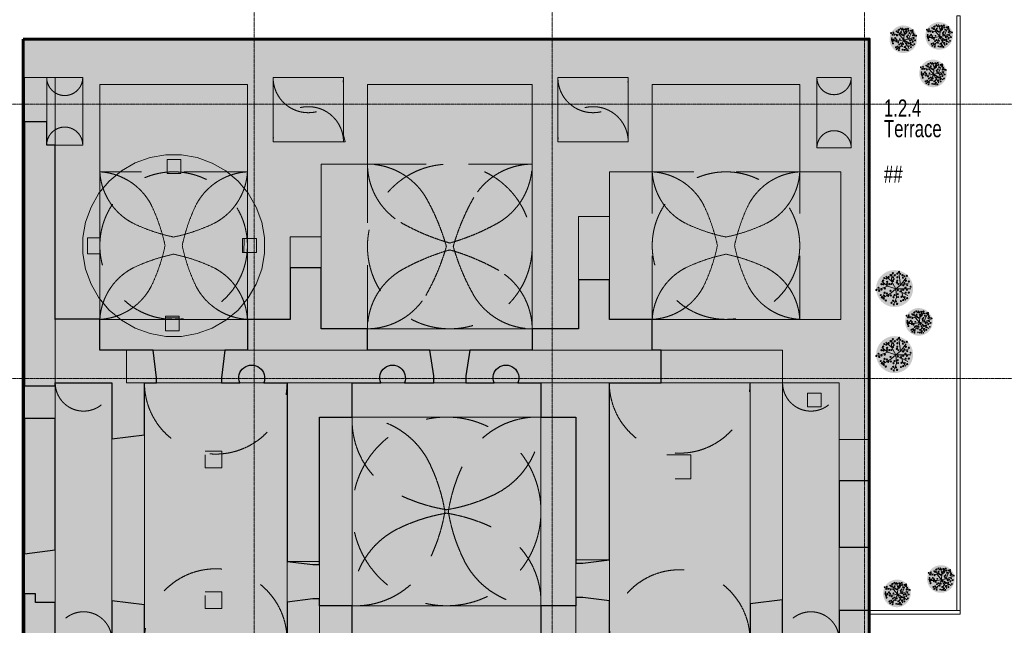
# Model space of a CAD drawing. Header units: millimetres. Extents: x -409347 to -76892, y 286088 to 1850972.
# Tile 306 of 364: x -287861 to -259162, y 1290106 to 1307761. Entities that reach past the tile are written whole.
import ezdxf

# ---------------------------------------------------------------- set-up
doc = ezdxf.new("R2010")
doc.units = ezdxf.units.MM
doc.linetypes.add('DGN Style 2', pattern=[3.08948, 1.853688, -1.235792])
doc.linetypes.add('DGN Style 4', pattern=[4.946257, 2.471584, -1.235792, 0.003089, -1.235792])
for name, color, linetype, lineweight in [('A_BU_CONCRETE_S_FILL', 7, 'Continuous', 0), ('A_P_LINIE_FL_X_X', 98, 'Continuous', 0), ('A_P_WAND_BET_A_X', 25, 'Continuous', 0), ('A_P_WAND_BET_V_X', 131, 'DGN Style 2', 0), ('A_P_WAND_BET_X_X', 251, 'Continuous', 30), ('W_TEXT1', 251, 'Continuous', 13), ('X_SCHRAFFUR 3', 65, 'Continuous', 0), ('Y_MENSCHEN (VOR GLAS)', 30, 'Continuous', 0), ('Z_RAUMSTEMPEL', 251, 'Continuous', 0)]:
    doc.layers.add(name, color=color, linetype=linetype, lineweight=lineweight)
doc.layers.add('A_P_ACHS_HAR_X_X', color=70, linetype='DGN Style 4', lineweight=0, transparency=0.7)
doc.styles.add('HPP200-25', font='arial.ttf', dxfattribs={"width": 0.7, "height": 0.5})

# ---------------------------------------------------------------- blocks, each defined once
blk = doc.blocks.new('*U98')
at = {"layer": 'A_P_WAND_BET_X_X'}
h = blk.add_hatch(color=256, dxfattribs=at)
h.paths.add_polyline_path([(9.775, 2.425), (8.825, 2.542), (8.825, 4.1), (8.54, 4.1), (8.54, 5.05), (10.275, 5.05), (10.275, 5.95), (11.475, 5.95), (11.475, 10.95), (11.775, 10.95), (11.775, 13), (10.775, 13), (10.775, 11.26), (10.775, 10.95), (10.895, 10.95), (10.895, 10.25), (10.775, 10.25), (10.275, 10.25), (10.275, 10.85), (5.975, 10.85), (5.975, 10.25), (4.725, 10.25), (4.725, 8.951), (3.825, 8.951), (3.825, 10.475), (3.94, 11.125), (4.725, 11.125), (5.275, 11.125), (5.275, 13), (3.225, 13), (3.225, 11.125), (3.225, 10.475), (2.475, 10.475), (2.475, 10.85), (-2.325, 10.85), (-2.325, 10.475), (-2.805, 10.475), (-2.973, 11.125), (-2.973, 11.125), (-3.025, 11.325), (-3.025, 13), (-3.055, 13), (-3.955, 13), (-5.075, 13), (-5.075, 12.275), (-5.075, 11.845), (-5.075, 11.125), (-4.575, 11.125), (-4.05, 11.125), (-3.675, 10.475), (-3.675, 8.353), (-4.575, 8.353), (-4.575, 10.25), (-5.825, 10.25), (-5.825, 10.25), (-5.825, 10.85), (-8.224, 10.85), (-8.224, 10.851), (-10.125, 10.851), (-10.125, 10.25), (-10.625, 10.25), (-10.625, 11.03), (-10.625, 12.8), (-10.625, 13), (-11.675, 13), (-11.675, 12.504), (-12.325, 12.504), (-12.325, 14), (12.325, 14), (12.325, 2.445), (11.85, 2.445), (11.425, 2.445), (11.425, 4.1), (9.775, 4.1)])
h.paths.add_polyline_path([(6.425, 11.26), (6.425, 12.63), (7.935, 12.63), (7.935, 11.3), (7.585, 11.3), (7.585, 11.26)], flags=16)
h.paths.add_polyline_path([(8.6, 11.26), (8.6, 11.3), (8.3, 11.3), (8.3, 12.63), (9.825, 12.63), (9.825, 11.26)], flags=16)
h.paths.add_polyline_path([(-10.125, 11.26), (-10.125, 12.461), (-10.125, 12.8), (-9.775, 12.8), (-9.775, 12.7), (-8.224, 12.7), (-8.224, 11.26)], flags=16)
h.paths.add_polyline_path([(-7.674, 11.26), (-7.674, 12.7), (-6.175, 12.7), (-6.175, 12.8), (-6.175, 11.26)], flags=16)
h.paths.add_polyline_path([(-1.645, 11.26), (-1.645, 12.8), (-1.491, 12.8), (-1.291, 12.8), (-0.125, 12.8), (-0.125, 11.26)], flags=16)
h.paths.add_polyline_path([(0.35, 11.26), (0.35, 12.8), (1.342, 12.8), (1.542, 12.8), (1.875, 12.8), (1.875, 11.26)], flags=16)
h.paths.add_polyline_path([(-3.055, 13.261), (-3.955, 13.264), (-3.955, 13.714), (-3.055, 13.711)], flags=16)
h.paths.add_polyline_path([(8.611, 13.216), (7.621, 13.22), (7.621, 13.67), (8.611, 13.666)], flags=16)
for points in [[(-9.775, 2.47), (-9.775, 4.1), (-11.425, 4.1), (-11.425, 4.01), (-12.325, 4.01), (-12.325, 11.704), (-11.675, 11.704), (-11.675, 11.03), (-11.425, 11.03), (-11.425, 11.03), (-11.425, 10.25), (-11.425, 10.25), (-11.425, 5.95), (-11.425, 5.951), (-10.125, 5.951), (-10.125, 5.05), (-8.574, 5.05), (-8.476, 4.25), (-8.476, 4.1), (-8.825, 4.1), (-8.825, 2.587)], [(-12.325, -0.884), (-12.325, 3.06), (-11.425, 3.06), (-11.425, 1.587), (-11.425, 1.347), (-11.425, 1.107), (-11.425, -0.77)], [(12.325, -0.691), (11.85, -0.691), (11.425, -0.691), (11.425, 1.244), (11.85, 1.244), (12.279, 1.244), (12.325, 1.244)], [(-11.425, -4.63), (-12.325, -4.63), (-12.325, -2.05), (-12.005, -2.05), (-12.005, -2.3), (-11.425, -2.3), (-11.425, -3.4), (-11.185, -3.4), (-11.065, -4.35), (-11.185, -4.35), (-11.425, -4.35)], [(7.325, -4.35), (7.425, -3.4), (8.825, -3.4), (8.825, -2.342), (9.775, -2.225), (9.775, -3.4), (9.985, -3.4), (10.085, -4.35), (9.985, -4.35), (7.425, -4.35)], [(11.325, -4.668), (11.325, -4.57), (11.325, -4.568), (11.325, -4.35), (11.165, -4.35), (11.065, -4.35), (11.165, -3.4), (11.325, -3.4), (11.425, -3.4), (11.425, -2.541), (11.85, -2.541), (12.325, -2.541), (12.325, -4.573), (12.273, -4.573)]]:
    blk.add_hatch(color=256, dxfattribs=at).paths.add_polyline_path(points)
at = {"layer": 'A_P_WAND_BET_X_X', "extrusion": (0, 0, -1)}
for points in [[(6.049, 4.1, 1.477678), (5.349, 4.1), (4.67, 4.1), (4.67, -1.109), (3.92, -1.201), (3.72, -1.201), (3.72, 3.1), (2.77, 3.1), (2.77, 4.1), (1.935, 4.1, 1.510242), (1.25, 4.1), (0.393, 4.1), (0.393, 4.3), (0.512, 5.05), (2.325, 5.05), (2.325, 5.675), (3.675, 5.675), (3.675, 7.453), (4.575, 7.453), (4.575, 5.95), (5.825, 5.95), (5.825, 5.95), (5.825, 5.05), (6.484, 5.05), (6.582, 4.25), (6.582, 4.1)], [(-1.37, 4.1, 1.510242), (-2.055, 4.1), (-2.73, 4.1), (-2.73, 3.1), (-3.75, 3.1), (-3.75, -1.156), (-3.95, -1.156), (-4.725, -1.061), (-4.725, 4.1), (-6.24, 4.1), (-6.24, 5.05), (-5.975, 5.05), (-5.975, 5.95), (-4.725, 5.95), (-4.725, 7.101), (-3.825, 7.101), (-3.825, 5.675), (-2.475, 5.675), (-2.475, 5.05), (-0.658, 5.05), (-0.538, 4.3), (-0.538, 4.1), (-0.658, 4.1)], [(10.005, -4.35), (7.423, -4.35), (7.326, -4.35), (7.323, -4.35), (7.323, -3.4), (7.423, -3.4), (8.825, -3.4), (8.825, -2.377), (9.775, -2.26), (9.775, -3.4), (10.005, -3.4), (10.125, -4.35)], [(1.361, -3.4, 1.510242), (2.046, -3.4), (2.77, -3.4), (2.77, -2.4), (3.72, -2.4), (3.72, -2.201), (3.92, -2.201), (4.67, -2.293), (4.67, -3.4), (6.075, -3.4), (6.175, -4.35), (0.563, -4.35), (0.713, -3.4)], [(-2.054, -3.4, 1.510242), (-1.369, -3.4), (-0.707, -3.4), (-0.557, -4.35), (-0.707, -4.35), (-6.175, -4.35), (-6.075, -3.4), (-4.725, -3.4), (-4.725, -2.251), (-3.95, -2.156), (-3.75, -2.156), (-3.75, -2.4), (-2.73, -2.4), (-2.73, -3.4)]]:
    blk.add_hatch(color=256, dxfattribs=at).paths.add_polyline_path(points)
at = {"layer": 'A_P_WAND_BET_A_X'}
for points in [[(-12.325, -7.906), (-11.425, -7.906), (-11.425, 13), (-12.325, 13)], [(3.825, 8.951), (4.725, 8.951), (4.725, 7.101), (3.825, 7.101)], [(-4.575, 8.353), (-3.675, 8.353), (-3.675, 7.453), (-4.575, 7.453)], [(-9.35, 5.05), (-9.35, 4.1), (9.775, 4.1), (9.775, 5.05)], [(11.425, -10.5), (12.325, -10.5), (12.325, 2.445), (11.425, 2.445)], [(-4.67, -1.109), (-3.72, -1.109), (-3.72, -3.4), (-4.67, -3.4)], [(4.725, -1.061), (3.75, -1.061), (3.75, -3.4), (4.725, -3.4)]]:
    blk.add_3dface(points, dxfattribs=at)
at = {"layer": 'A_P_WAND_BET_X_X', "flags": 128}
for points in [[(-12.325, 4.01), (-11.425, 4.01), (-11.425, 4.1), (-9.775, 4.1), (-9.775, 2.47), (-8.825, 2.587), (-8.825, 4.1), (-8.476, 4.1), (-8.476, 4.25), (-8.574, 5.05), (-10.125, 5.05), (-10.125, 5.951), (-11.425, 5.951), (-11.425, 5.95), (-11.425, 10.25), (-11.425, 10.25), (-11.425, 11.03), (-11.425, 11.03), (-11.675, 11.03), (-11.675, 11.704), (-12.325, 11.704)], [(-12.325, -0.884), (-11.425, -0.77), (-11.425, 1.107), (-11.425, 1.347), (-11.425, 1.587), (-11.425, 3.06), (-12.325, 3.06)], [(12.325, -0.691), (12.325, 1.244), (12.279, 1.244), (11.85, 1.244), (11.425, 1.244), (11.425, -0.691), (11.85, -0.691)], [(-12.325, -4.63), (-11.425, -4.63), (-11.425, -4.35), (-11.185, -4.35), (-11.065, -4.35), (-11.185, -3.4), (-11.425, -3.4), (-11.425, -2.3), (-12.005, -2.3), (-12.005, -2.05), (-12.325, -2.05)], [(-7.326, -4.35), (-7.323, -4.35), (-7.323, -3.4), (-7.423, -3.4), (-8.825, -3.4), (-8.825, -2.377), (-9.775, -2.26), (-9.775, -3.4), (-10.005, -3.4), (-10.125, -4.35), (-10.005, -4.35), (-7.423, -4.35)], [(10.085, -4.35), (9.985, -3.4), (9.775, -3.4), (9.775, -2.225), (8.825, -2.342), (8.825, -3.4), (7.425, -3.4), (7.325, -4.35), (7.425, -4.35), (9.985, -4.35)], [(11.85, -2.541), (11.425, -2.541), (11.425, -3.4), (11.325, -3.4), (11.165, -3.4), (11.065, -4.35), (11.165, -4.35), (11.325, -4.35), (11.325, -4.568), (11.325, -4.57), (11.325, -4.668), (12.273, -4.573), (12.325, -4.573), (12.325, -2.541)]]:
    blk.add_lwpolyline(points, close=True, dxfattribs=at)
for points in [[(-6.049, 4.1, -1.477678), (-5.349, 4.1), (-4.67, 4.1), (-4.67, -1.109), (-3.92, -1.201), (-3.72, -1.201), (-3.72, 3.1), (-2.77, 3.1), (-2.77, 4.1), (-1.935, 4.1, -1.510242), (-1.25, 4.1), (-0.393, 4.1), (-0.393, 4.3), (-0.512, 5.05), (-2.325, 5.05), (-2.325, 5.675), (-3.675, 5.675), (-3.675, 7.453), (-4.575, 7.453), (-4.575, 5.95), (-5.825, 5.95), (-5.825, 5.95), (-5.825, 5.05), (-6.484, 5.05), (-6.582, 4.25), (-6.582, 4.1)], [(1.37, 4.1, -1.510242), (2.055, 4.1), (2.73, 4.1), (2.73, 3.1), (3.75, 3.1), (3.75, -1.156), (3.95, -1.156), (4.725, -1.061), (4.725, 4.1), (6.24, 4.1), (6.24, 5.05), (5.975, 5.05), (5.975, 5.95), (4.725, 5.95), (4.725, 7.101), (3.825, 7.101), (3.825, 5.675), (2.475, 5.675), (2.475, 5.05), (0.658, 5.05), (0.538, 4.3), (0.538, 4.1), (0.658, 4.1)], [(-1.361, -3.4, -1.510242), (-2.046, -3.4), (-2.77, -3.4), (-2.77, -2.4), (-3.72, -2.4), (-3.72, -2.201), (-3.92, -2.201), (-4.67, -2.293), (-4.67, -3.4), (-6.075, -3.4), (-6.175, -4.35), (-0.563, -4.35), (-0.713, -3.4)], [(2.054, -3.4, -1.510242), (1.369, -3.4), (0.707, -3.4), (0.557, -4.35), (0.707, -4.35), (6.175, -4.35), (6.075, -3.4), (4.725, -3.4), (4.725, -2.251), (3.95, -2.156), (3.75, -2.156), (3.75, -2.4), (2.73, -2.4), (2.73, -3.4)]]:
    blk.add_lwpolyline(points, format="xyb", close=True, dxfattribs=at)
blk = doc.blocks.new('Shell_6')
at = {"color": 0, "linetype": 'ByBlock', "lineweight": -2}
for p, q in [((-18.158, -13.985), (-18.393, -14.315)), ((-14.383, -17.169), (-14.676, -16.962)), ((-17.922, -17.465), (-17.595, -17.696))]:
    blk.add_line(p, q, dxfattribs=at)
blk.add_lwpolyline([(-17.643, -17.836), (-18.021, -17.569), (-18.347, -17.24), (-18.611, -16.859), (-18.805, -16.439), (-18.923, -15.991), (-18.962, -15.529), (-18.92, -15.068), (-18.798, -14.621), (-18.6, -14.202), (-18.333, -13.824), (-18.004, -13.498), (-17.624, -13.234), (-17.203, -13.04), (-16.755, -12.922), (-16.294, -12.883), (-15.832, -12.925), (-15.385, -13.047), (-14.966, -13.245), (-14.588, -13.512), (-14.262, -13.841), (-13.998, -14.221), (-13.804, -14.642), (-13.686, -15.09), (-13.647, -15.552), (-13.69, -16.013), (-13.812, -16.46), (-14.009, -16.879), (-14.143, -17.068), (-14.276, -17.257), (-14.605, -17.583), (-14.986, -17.847), (-15.406, -18.041), (-15.854, -18.159), (-16.316, -18.198), (-16.777, -18.155), (-17.224, -18.034)], close=True, dxfattribs=at)
for points in [[(-15.249, -13.762), (-15.163, -13.639), (-15.054, -13.485), (-15.006, -13.417)], [(-14.68, -13.649), (-14.694, -13.637), (-15.006, -13.417)], [(-15.249, -13.762), (-14.968, -13.961), (-14.925, -13.996)], [(-15.225, -13.728), (-14.941, -13.929), (-14.903, -13.964)], [(-14.925, -13.996), (-14.84, -13.876), (-14.73, -13.72), (-14.68, -13.649)], [(-17.825, -14.22), (-17.994, -14.101), (-18.066, -14.05), (-18.149, -13.991), (-18.158, -13.985)], [(-18.393, -14.315), (-18.383, -14.323), (-18.332, -14.358), (-18.228, -14.432), (-18.058, -14.552)], [(-18.096, -14.525), (-18.084, -14.503), (-17.876, -14.211), (-17.861, -14.195)], [(-18.058, -14.552), (-18.043, -14.527), (-17.841, -14.24), (-17.825, -14.22)], [(-14.676, -16.962), (-14.655, -16.936), (-14.63, -16.9), (-14.546, -16.782), (-14.521, -16.746), (-14.438, -16.629), (-14.41, -16.581)], [(-14.117, -16.788), (-14.209, -16.723), (-14.365, -16.612), (-14.41, -16.581)], [(-14.383, -17.169), (-14.382, -17.168), (-14.354, -17.129), (-14.255, -16.988), (-14.228, -16.95), (-14.128, -16.809), (-14.117, -16.788)], [(-17.688, -17.133), (-17.751, -17.223), (-17.861, -17.379), (-17.865, -17.384), (-17.922, -17.465)], [(-17.362, -17.366), (-17.367, -17.363), (-17.667, -17.151), (-17.688, -17.133)], [(-14.676, -16.962), (-14.63, -16.995), (-14.474, -17.105), (-14.383, -17.169)], [(-17.595, -17.696), (-17.535, -17.61), (-17.426, -17.456), (-17.4, -17.419), (-17.362, -17.366)]]:
    blk.add_lwpolyline(points, dxfattribs=at)
blk = doc.blocks.new('*U99')
at = {"layer": 'A_P_LINIE_FL_X_X', "color": 9, "true_color": 0xd3b3a7, "flags": 128}
for points in [[(-11.799, 13.075), (-11.799, 11.105), (-11.549, 11.105), (-10.749, 11.105), (-10.749, 12.875), (-10.749, 13.075)], [(10.651, 12.875), (10.651, 11.025), (11.351, 11.025), (11.651, 11.025), (11.651, 13.075), (10.651, 13.075)]]:
    blk.add_lwpolyline(points, close=True, dxfattribs=at)
at = {"layer": 'A_P_LINIE_FL_X_X', "color": 7, "flags": 128}
for points in [[(-5.199, 12.875), (-5.199, 11.2), (-4.699, 11.2), (-3.097, 11.2), (-3.149, 11.4), (-3.149, 13.075), (-5.199, 13.075)], [(3.101, 12.875), (3.101, 11.2), (4.601, 11.2), (5.151, 11.2), (5.151, 12.875), (5.151, 13.075), (3.101, 13.075)]]:
    blk.add_lwpolyline(points, close=True, dxfattribs=at)
at = {"layer": 'A_P_LINIE_FL_X_X', "color": 161, "true_color": 0x8f92da, "flags": 128}
for points in [[(-5.949, 10.325), (-5.949, 12.875), (-10.249, 12.875), (-10.249, 10.325), (-10.249, 6.025), (-5.949, 6.025)], [(2.351, 12.875), (-2.449, 12.875), (-2.449, 10.55), (-3.799, 10.55), (-3.799, 5.75), (-2.449, 5.75), (2.351, 5.75), (2.351, 10.55)], [(10.151, 10.325), (10.151, 12.875), (5.851, 12.875), (5.851, 10.325), (4.601, 10.325), (4.601, 6.025), (5.851, 6.025), (10.151, 6.025), (11.351, 6.025), (11.351, 10.325)]]:
    blk.add_lwpolyline(points, close=True, dxfattribs=at)
at = {"layer": 'A_P_LINIE_FL_X_X', "color": 9, "true_color": 0xd3b3a7}
for points in [[(-11.549, 4.175), (-11.549, -3.325), (-9.899, -3.325), (-9.899, 4.175)], [(11.301, -3.325), (11.301, 4.175), (9.651, 4.175), (9.651, -3.325)]]:
    blk.add_3dface(points, dxfattribs=at)
at = {"layer": 'A_P_LINIE_FL_X_X', "color": 161, "true_color": 0x8f92da}
for points in [[(-8.949, 4.175), (-8.949, -3.325), (-4.794, -3.325), (-4.794, 4.175)], [(4.601, 4.175), (4.601, -3.325), (8.701, -3.325), (8.701, 4.175)], [(-2.894, 3.175), (-2.894, -2.325), (2.606, -2.325), (2.606, 3.175)]]:
    blk.add_3dface(points, dxfattribs=at)
at = {"layer": 'A_P_WAND_BET_V_X', "color": 251, "true_color": 0x6a6a6a}
for p, q in [((-2.449, 5.75), (-2.449, 10.55)), ((2.351, 10.55), (-2.449, 10.55)), ((2.351, 5.75), (2.351, 10.55)), ((-10.249, 6.025), (-10.249, 10.325)), ((-5.949, 10.325), (-10.249, 10.325)), ((-5.949, 6.025), (-5.949, 10.325)), ((5.851, 6.025), (5.851, 10.325)), ((10.151, 10.325), (5.851, 10.325)), ((10.151, 6.025), (10.151, 10.325)), ((-10.249, 6.025), (-5.949, 6.025)), ((-2.449, 5.75), (2.351, 5.75)), ((5.851, 6.025), (10.151, 6.025)), ((-2.893, 3.176), (-2.893, -2.324)), ((-2.893, 3.176), (2.607, 3.176)), ((2.607, 3.176), (2.607, -2.324)), ((2.607, -2.324), (-2.893, -2.324))]:
    blk.add_line(p, q, dxfattribs=at)
for points in [[(-11.799, 13.075, 1), (-10.749, 13.075)], [(-5.199, 13.075, 1), (-3.149, 13.075)], [(3.101, 13.075, 1), (5.151, 13.075)], [(10.651, 13.075, 1), (11.651, 13.075)], [(-5.199, 11.2, -1), (-3.149, 11.2)], [(3.101, 11.2, -1), (5.151, 11.2)], [(-11.799, 11.105, -1), (-10.749, 11.105)], [(10.651, 11.025, -1), (11.651, 11.025)], [(-2.449, 10.55, 0.261333), (-1.479, 8.85, 0.059876), (-0.05, 8.25, 0.059922), (1.381, 8.85, 0.26138), (2.351, 10.55)], [(-2.449, 10.55, -0.261333), (-0.749, 9.581, -0.059876), (-0.149, 8.151, -0.059922), (-0.749, 6.72, -0.26138), (-2.449, 5.75)], [(2.351, 10.55, 0.261333), (0.651, 9.581, 0.059876), (0.051, 8.151, 0.059922), (0.651, 6.72, 0.26138), (2.351, 5.75)], [(-8.749, 9.355, 0.265589), (-10.249, 10.325)], [(-10.249, 10.325, 0.265552), (-9.279, 8.825)], [(-7.449, 9.355, -0.265589), (-5.949, 10.325)], [(-6.919, 8.825, 0.265589), (-5.949, 10.325)], [(7.351, 9.355, 0.265589), (5.851, 10.325)], [(5.851, 10.325, 0.265552), (6.821, 8.825)], [(8.651, 9.355, -0.265589), (10.151, 10.325)], [(9.181, 8.825, 0.265589), (10.151, 10.325)], [(-8.349, 8.175, 0.060071), (-8.749, 9.355)], [(-7.849, 8.175, -0.060071), (-7.449, 9.355)], [(7.751, 8.175, 0.060071), (7.351, 9.355)], [(8.251, 8.175, -0.060071), (8.651, 9.355)], [(-9.279, 8.825, 0.06009), (-8.099, 8.425)], [(-8.099, 8.425, 0.060071), (-6.919, 8.825)], [(6.821, 8.825, 0.06009), (8.001, 8.425)], [(8.001, 8.425, 0.060071), (9.181, 8.825)], [(-8.749, 6.995, 0.06009), (-8.349, 8.175)], [(-7.449, 6.995, -0.06009), (-7.849, 8.175)], [(-2.449, 5.75, -0.261333), (-1.479, 7.45, -0.059876), (-0.05, 8.05, -0.059922), (1.381, 7.45, -0.26138), (2.351, 5.75)], [(7.351, 6.995, 0.06009), (7.751, 8.175)], [(8.651, 6.995, -0.06009), (8.251, 8.175)], [(-9.279, 7.525, -0.06009), (-8.099, 7.925)], [(-8.099, 7.925, -0.060071), (-6.919, 7.525)], [(6.821, 7.525, -0.06009), (8.001, 7.925)], [(8.001, 7.925, -0.060071), (9.181, 7.525)], [(-10.249, 6.025, -0.265552), (-9.279, 7.525)], [(-6.919, 7.525, -0.265589), (-5.949, 6.025)], [(5.851, 6.025, -0.265552), (6.821, 7.525)], [(9.181, 7.525, -0.265589), (10.151, 6.025)], [(-10.249, 6.025, 0.265552), (-8.749, 6.995)], [(-5.949, 6.025, -0.265552), (-7.449, 6.995)], [(5.851, 6.025, 0.265552), (7.351, 6.995)], [(10.151, 6.025, -0.265552), (8.651, 6.995)], [(-11.549, 4.175, 1), (-9.899, 4.175)], [(-8.949, 4.175, 1), (-4.794, 4.175)], [(4.601, 4.175, 1), (8.701, 4.175)], [(9.651, 4.175, 1), (11.301, 4.175)], [(-2.894, 3.175, 0.310531), (-1.444, 0.875, 0.068325), (-0.144, 0.475, 0.068325), (1.156, 0.875, 0.310531), (2.606, 3.175)], [(-2.893, 3.176, -0.310531), (-0.593, 1.726, -0.068325), (-0.193, 0.426, -0.068325), (-0.593, -0.874, -0.310531), (-2.893, -2.324)], [(2.607, 3.176, 0.310531), (0.307, 1.726, 0.068325), (-0.093, 0.426, 0.068325), (0.307, -0.874, 0.310531), (2.607, -2.324)], [(-2.894, -2.325, -0.310531), (-1.444, -0.025, -0.068325), (-0.144, 0.375, -0.068325), (1.156, -0.025, -0.310531), (2.606, -2.325)], [(-8.949, -3.325, -1), (-4.794, -3.325)], [(4.601, -3.325, -1), (8.701, -3.325)], [(-11.549, -3.325, -1), (-9.899, -3.325)], [(9.651, -3.325, -1), (11.301, -3.325)]]:
    blk.add_lwpolyline(points, format="xyb", dxfattribs=at)
for centre, radius in [((-0.049, 8.15), 2.4), ((-8.099, 8.175), 2.15), ((8.001, 8.175), 2.15), ((-0.143, 0.426), 2.75)]:
    blk.add_circle(centre, radius, dxfattribs=at)
at = {"layer": 'A_P_WAND_BET_V_X'}
for points in [[(10.379, 3.876), (10.779, 3.876), (10.779, 3.476), (10.379, 3.476)], [(-7.181, 2.182), (-6.691, 2.182), (-6.691, 1.692), (-7.181, 1.692)], [(6.276, 2.075), (6.976, 2.075), (6.976, 1.375), (6.276, 1.375)], [(-7.181, -1.918), (-6.691, -1.918), (-6.691, -2.408), (-7.181, -2.408)]]:
    blk.add_3dface(points, dxfattribs=at)
at = {"layer": 'A_P_WAND_BET_V_X', "rotation": 215.2396013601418}
blk.add_blockref('Shell_6', (-12.449, -13.925), dxfattribs=at)
blk = doc.blocks.new('*U282')
at = {"layer": 'X_SCHRAFFUR 3', "transparency": 33554636}
h = blk.add_hatch(color=256, dxfattribs=at)
edge = h.paths.add_edge_path()
edge.add_arc((0.005, 0), 0.539, 0, 360)
at = {"layer": 'Y_MENSCHEN (VOR GLAS)', "flags": 128}
for points in [[(-0.082, 0.22), (-0.248, 0.365)], [(0.039, -0.012), (-0.082, 0.22), (-0.075, 0.419)], [(0.039, -0.012), (0.172, 0.103), (0.341, 0.317)], [(0.172, 0.103), (0.136, 0.391)], [(-0.188, 0.067), (-0.462, -0.024)], [(0.039, -0.012), (-0.188, 0.067), (-0.368, 0.207)], [(0.172, 0.103), (0.397, 0.151)], [(0.039, -0.012), (-0.102, -0.137), (-0.363, -0.288)], [(0.039, -0.012), (0.059, -0.259), (-0.005, -0.432)], [(0.039, -0.012), (0.475, -0.012)], [(0.185, -0.012), (0.242, -0.224), (0.333, -0.334)], [(0.21, -0.104), (0.394, -0.198)]]:
    blk.add_lwpolyline(points, dxfattribs=at)
at = {"layer": 'Y_MENSCHEN (VOR GLAS)'}
for centre, radius in [((-0.297, 0.305), 0.0155), ((-0.236, 0.292), 0.0191), ((-0.168, 0.338), 0.0155), ((-0.116, 0.388), 0.0191), ((-0.046, 0.447), 0.0191), ((-0.04, 0.33), 0.0155), ((-0.02, 0.277), 0.0155), ((0.008, 0.387), 0.0191), ((0.085, 0.436), 0.0191), ((0.085, 0.33), 0.0191), ((0.133, 0.485), 0.0191), ((0.167, 0.429), 0.0191), ((0.231, 0.391), 0.0191), ((0.248, 0.317), 0.0155), ((0.292, 0.359), 0.0155), ((0.362, 0.374), 0.0191), ((-0.465, 0.023), 0.0155), ((-0.382, 0.128), 0.0155), ((-0.331, 0.232), 0.0191), ((-0.323, 0.123), 0.0191), ((-0.284, 0.001), 0.0191), ((-0.216, 0.195), 0.0191), ((-0.215, 0.135), 0.0155), ((-0.149, 0.13), 0.0191), ((-0.087, 0.132), 0.0155), ((-0.045, 0.221), 0.0191), ((0.073, 0.172), 0.0191), ((0.082, 0.231), 0.0155), ((0.115, 0.127), 0.0155), ((0.257, 0.094), 0.0191), ((0.289, 0.156), 0.0155), ((0.32, 0.026), 0.0191), ((0.335, 0.227), 0.0191), ((0.372, 0.099), 0.0155), ((0.42, 0.201), 0.0191), ((0.47, 0.054), 0.0155), ((-0.525, -0.04), 0.0191), ((-0.444, -0.067), 0.0191), ((-0.401, -0.191), 0.0155), ((-0.377, -0.03), 0.0155), ((-0.366, -0.248), 0.0191), ((-0.307, -0.205), 0.0191), ((-0.31, -0.298), 0.0155), ((-0.288, -0.123), 0.0191), ((-0.221, -0.146), 0.0191), ((-0.183, -0.216), 0.0155), ((-0.115, -0.067), 0.0155), ((-0.109, -0.201), 0.0191), ((-0.027, -0.253), 0.0191), ((0.002, -0.189), 0.0155), ((0.094, -0.164), 0.0191), ((0.098, -0.052), 0.0191), ((0.106, -0.249), 0.0155), ((0.172, -0.085), 0.0155), ((0.207, -0.237), 0.0191), ((0.254, -0.04), 0.0155), ((0.299, -0.249), 0.0155), ((0.327, -0.119), 0.0155), ((0.363, -0.041), 0.0155), ((0.37, -0.278), 0.0191), ((0.417, -0.117), 0.0191), ((-0.255, -0.349), 0.0191), ((-0.085, -0.414), 0.0191), ((-0.041, -0.357), 0.0191), ((-0.02, -0.466), 0.0155), ((0.048, -0.377), 0.0155), ((0.075, -0.447), 0.0191), ((0.189, -0.364), 0.0155), ((0.256, -0.334), 0.0191)]:
    blk.add_circle(centre, radius, dxfattribs=at)
blk = doc.blocks.new('*U283')
at = {"layer": 'X_SCHRAFFUR 3', "transparency": 33554636}
h = blk.add_hatch(color=256, dxfattribs=at)
edge = h.paths.add_edge_path()
edge.add_arc((0.005, 0), 0.539, 0, 360)
at = {"layer": 'Y_MENSCHEN (VOR GLAS)', "flags": 128}
for points in [[(0.039, -0.012), (-0.082, 0.22), (-0.075, 0.419)], [(0.172, 0.103), (0.136, 0.391)], [(-0.188, 0.067), (-0.462, -0.024)], [(0.039, -0.012), (-0.188, 0.067), (-0.368, 0.207)], [(-0.082, 0.22), (-0.248, 0.365)], [(0.039, -0.012), (0.172, 0.103), (0.341, 0.317)], [(0.172, 0.103), (0.397, 0.151)], [(0.039, -0.012), (-0.102, -0.137), (-0.363, -0.288)], [(0.039, -0.012), (0.059, -0.259), (-0.005, -0.432)], [(0.039, -0.012), (0.475, -0.012)], [(0.185, -0.012), (0.242, -0.224), (0.333, -0.334)], [(0.21, -0.104), (0.394, -0.198)]]:
    blk.add_lwpolyline(points, dxfattribs=at)
at = {"layer": 'Y_MENSCHEN (VOR GLAS)'}
for centre, radius in [((-0.116, 0.388), 0.0191), ((-0.046, 0.447), 0.0191), ((0.008, 0.387), 0.0191), ((0.085, 0.436), 0.0191), ((0.133, 0.485), 0.0191), ((0.167, 0.429), 0.0191), ((0.231, 0.391), 0.0191), ((0.362, 0.374), 0.0191), ((-0.465, 0.023), 0.0155), ((-0.382, 0.128), 0.0155), ((-0.331, 0.232), 0.0191), ((-0.323, 0.123), 0.0191), ((-0.297, 0.305), 0.0155), ((-0.284, 0.001), 0.0191), ((-0.236, 0.292), 0.0191), ((-0.216, 0.195), 0.0191), ((-0.215, 0.135), 0.0155), ((-0.168, 0.338), 0.0155), ((-0.149, 0.13), 0.0191), ((-0.087, 0.132), 0.0155), ((-0.045, 0.221), 0.0191), ((-0.04, 0.33), 0.0155), ((-0.02, 0.277), 0.0155), ((0.073, 0.172), 0.0191), ((0.085, 0.33), 0.0191), ((0.082, 0.231), 0.0155), ((0.115, 0.127), 0.0155), ((0.248, 0.317), 0.0155), ((0.257, 0.094), 0.0191), ((0.289, 0.156), 0.0155), ((0.292, 0.359), 0.0155), ((0.32, 0.026), 0.0191), ((0.335, 0.227), 0.0191), ((0.372, 0.099), 0.0155), ((0.42, 0.201), 0.0191), ((0.47, 0.054), 0.0155), ((-0.525, -0.04), 0.0191), ((-0.444, -0.067), 0.0191), ((-0.401, -0.191), 0.0155), ((-0.377, -0.03), 0.0155), ((-0.366, -0.248), 0.0191), ((-0.307, -0.205), 0.0191), ((-0.31, -0.298), 0.0155), ((-0.288, -0.123), 0.0191), ((-0.255, -0.349), 0.0191), ((-0.221, -0.146), 0.0191), ((-0.183, -0.216), 0.0155), ((-0.115, -0.067), 0.0155), ((-0.109, -0.201), 0.0191), ((-0.041, -0.357), 0.0191), ((-0.027, -0.253), 0.0191), ((0.002, -0.189), 0.0155), ((0.048, -0.377), 0.0155), ((0.094, -0.164), 0.0191), ((0.098, -0.052), 0.0191), ((0.106, -0.249), 0.0155), ((0.172, -0.085), 0.0155), ((0.189, -0.364), 0.0155), ((0.207, -0.237), 0.0191), ((0.256, -0.334), 0.0191), ((0.254, -0.04), 0.0155), ((0.299, -0.249), 0.0155), ((0.327, -0.119), 0.0155), ((0.363, -0.041), 0.0155), ((0.37, -0.278), 0.0191), ((0.417, -0.117), 0.0191), ((-0.085, -0.414), 0.0191), ((-0.02, -0.466), 0.0155), ((0.075, -0.447), 0.0191)]:
    blk.add_circle(centre, radius, dxfattribs=at)
blk = doc.blocks.new('*U284')
at = {"layer": 'X_SCHRAFFUR 3', "transparency": 33554636}
h = blk.add_hatch(color=256, dxfattribs=at)
edge = h.paths.add_edge_path()
edge.add_arc((0.005, 0), 0.539, 0, 360)
at = {"layer": 'Y_MENSCHEN (VOR GLAS)', "flags": 128}
for points in [[(0.039, -0.012), (-0.082, 0.22), (-0.075, 0.419)], [(0.172, 0.103), (0.136, 0.391)], [(-0.188, 0.067), (-0.462, -0.024)], [(0.039, -0.012), (-0.188, 0.067), (-0.368, 0.207)], [(-0.082, 0.22), (-0.248, 0.365)], [(0.039, -0.012), (0.172, 0.103), (0.341, 0.317)], [(0.172, 0.103), (0.397, 0.151)], [(0.039, -0.012), (-0.102, -0.137), (-0.363, -0.288)], [(0.039, -0.012), (0.059, -0.259), (-0.005, -0.432)], [(0.039, -0.012), (0.475, -0.012)], [(0.185, -0.012), (0.242, -0.224), (0.333, -0.334)], [(0.21, -0.104), (0.394, -0.198)]]:
    blk.add_lwpolyline(points, dxfattribs=at)
at = {"layer": 'Y_MENSCHEN (VOR GLAS)'}
for centre, radius in [((-0.116, 0.388), 0.0191), ((-0.046, 0.447), 0.0191), ((0.008, 0.387), 0.0191), ((0.085, 0.436), 0.0191), ((0.133, 0.485), 0.0191), ((0.167, 0.429), 0.0191), ((0.231, 0.391), 0.0191), ((0.362, 0.374), 0.0191), ((-0.465, 0.023), 0.0155), ((-0.382, 0.128), 0.0155), ((-0.331, 0.232), 0.0191), ((-0.323, 0.123), 0.0191), ((-0.297, 0.305), 0.0155), ((-0.284, 0.001), 0.0191), ((-0.236, 0.292), 0.0191), ((-0.216, 0.195), 0.0191), ((-0.215, 0.135), 0.0155), ((-0.168, 0.338), 0.0155), ((-0.149, 0.13), 0.0191), ((-0.087, 0.132), 0.0155), ((-0.045, 0.221), 0.0191), ((-0.04, 0.33), 0.0155), ((-0.02, 0.277), 0.0155), ((0.073, 0.172), 0.0191), ((0.085, 0.33), 0.0191), ((0.082, 0.231), 0.0155), ((0.115, 0.127), 0.0155), ((0.248, 0.317), 0.0155), ((0.257, 0.094), 0.0191), ((0.289, 0.156), 0.0155), ((0.292, 0.359), 0.0155), ((0.32, 0.026), 0.0191), ((0.335, 0.227), 0.0191), ((0.372, 0.099), 0.0155), ((0.42, 0.201), 0.0191), ((0.47, 0.054), 0.0155), ((-0.525, -0.04), 0.0191), ((-0.444, -0.067), 0.0191), ((-0.401, -0.191), 0.0155), ((-0.377, -0.03), 0.0155), ((-0.366, -0.248), 0.0191), ((-0.307, -0.205), 0.0191), ((-0.31, -0.298), 0.0155), ((-0.288, -0.123), 0.0191), ((-0.255, -0.349), 0.0191), ((-0.221, -0.146), 0.0191), ((-0.183, -0.216), 0.0155), ((-0.115, -0.067), 0.0155), ((-0.109, -0.201), 0.0191), ((-0.041, -0.357), 0.0191), ((-0.027, -0.253), 0.0191), ((0.002, -0.189), 0.0155), ((0.048, -0.377), 0.0155), ((0.094, -0.164), 0.0191), ((0.098, -0.052), 0.0191), ((0.106, -0.249), 0.0155), ((0.172, -0.085), 0.0155), ((0.189, -0.364), 0.0155), ((0.207, -0.237), 0.0191), ((0.256, -0.334), 0.0191), ((0.254, -0.04), 0.0155), ((0.299, -0.249), 0.0155), ((0.327, -0.119), 0.0155), ((0.363, -0.041), 0.0155), ((0.37, -0.278), 0.0191), ((0.417, -0.117), 0.0191), ((-0.085, -0.414), 0.0191), ((-0.02, -0.466), 0.0155), ((0.075, -0.447), 0.0191)]:
    blk.add_circle(centre, radius, dxfattribs=at)
blk = doc.blocks.new('*U285')
at = {"layer": 'X_SCHRAFFUR 3', "transparency": 33554636}
h = blk.add_hatch(color=256, dxfattribs=at)
edge = h.paths.add_edge_path()
edge.add_arc((0.005, 0), 0.539, 0, 360)
at = {"layer": 'Y_MENSCHEN (VOR GLAS)', "flags": 128}
for points in [[(0.039, -0.012), (-0.082, 0.22), (-0.075, 0.419)], [(0.172, 0.103), (0.136, 0.391)], [(-0.188, 0.067), (-0.462, -0.024)], [(0.039, -0.012), (-0.188, 0.067), (-0.368, 0.207)], [(-0.082, 0.22), (-0.248, 0.365)], [(0.039, -0.012), (0.172, 0.103), (0.341, 0.317)], [(0.172, 0.103), (0.397, 0.151)], [(0.039, -0.012), (-0.102, -0.137), (-0.363, -0.288)], [(0.039, -0.012), (0.059, -0.259), (-0.005, -0.432)], [(0.039, -0.012), (0.475, -0.012)], [(0.185, -0.012), (0.242, -0.224), (0.333, -0.334)], [(0.21, -0.104), (0.394, -0.198)]]:
    blk.add_lwpolyline(points, dxfattribs=at)
at = {"layer": 'Y_MENSCHEN (VOR GLAS)'}
for centre, radius in [((-0.116, 0.388), 0.0191), ((-0.046, 0.447), 0.0191), ((0.008, 0.387), 0.0191), ((0.085, 0.436), 0.0191), ((0.133, 0.485), 0.0191), ((0.167, 0.429), 0.0191), ((0.231, 0.391), 0.0191), ((0.362, 0.374), 0.0191), ((-0.465, 0.023), 0.0155), ((-0.382, 0.128), 0.0155), ((-0.331, 0.232), 0.0191), ((-0.323, 0.123), 0.0191), ((-0.297, 0.305), 0.0155), ((-0.284, 0.001), 0.0191), ((-0.236, 0.292), 0.0191), ((-0.216, 0.195), 0.0191), ((-0.215, 0.135), 0.0155), ((-0.168, 0.338), 0.0155), ((-0.149, 0.13), 0.0191), ((-0.087, 0.132), 0.0155), ((-0.045, 0.221), 0.0191), ((-0.04, 0.33), 0.0155), ((-0.02, 0.277), 0.0155), ((0.073, 0.172), 0.0191), ((0.085, 0.33), 0.0191), ((0.082, 0.231), 0.0155), ((0.115, 0.127), 0.0155), ((0.248, 0.317), 0.0155), ((0.257, 0.094), 0.0191), ((0.289, 0.156), 0.0155), ((0.292, 0.359), 0.0155), ((0.32, 0.026), 0.0191), ((0.335, 0.227), 0.0191), ((0.372, 0.099), 0.0155), ((0.42, 0.201), 0.0191), ((0.47, 0.054), 0.0155), ((-0.525, -0.04), 0.0191), ((-0.444, -0.067), 0.0191), ((-0.401, -0.191), 0.0155), ((-0.377, -0.03), 0.0155), ((-0.366, -0.248), 0.0191), ((-0.307, -0.205), 0.0191), ((-0.31, -0.298), 0.0155), ((-0.288, -0.123), 0.0191), ((-0.255, -0.349), 0.0191), ((-0.221, -0.146), 0.0191), ((-0.183, -0.216), 0.0155), ((-0.115, -0.067), 0.0155), ((-0.109, -0.201), 0.0191), ((-0.041, -0.357), 0.0191), ((-0.027, -0.253), 0.0191), ((0.002, -0.189), 0.0155), ((0.048, -0.377), 0.0155), ((0.094, -0.164), 0.0191), ((0.098, -0.052), 0.0191), ((0.106, -0.249), 0.0155), ((0.172, -0.085), 0.0155), ((0.189, -0.364), 0.0155), ((0.207, -0.237), 0.0191), ((0.256, -0.334), 0.0191), ((0.254, -0.04), 0.0155), ((0.299, -0.249), 0.0155), ((0.327, -0.119), 0.0155), ((0.363, -0.041), 0.0155), ((0.37, -0.278), 0.0191), ((0.417, -0.117), 0.0191), ((-0.085, -0.414), 0.0191), ((-0.02, -0.466), 0.0155), ((0.075, -0.447), 0.0191)]:
    blk.add_circle(centre, radius, dxfattribs=at)
blk = doc.blocks.new('*U286')
at = {"layer": 'X_SCHRAFFUR 3', "transparency": 33554636}
h = blk.add_hatch(color=256, dxfattribs=at)
edge = h.paths.add_edge_path()
edge.add_arc((0.005, 0), 0.539, 0, 360)
at = {"layer": 'Y_MENSCHEN (VOR GLAS)', "flags": 128}
for points in [[(0.039, -0.012), (-0.082, 0.22), (-0.075, 0.419)], [(0.172, 0.103), (0.136, 0.391)], [(-0.188, 0.067), (-0.462, -0.024)], [(0.039, -0.012), (-0.188, 0.067), (-0.368, 0.207)], [(-0.082, 0.22), (-0.248, 0.365)], [(0.039, -0.012), (0.172, 0.103), (0.341, 0.317)], [(0.172, 0.103), (0.397, 0.151)], [(0.039, -0.012), (-0.102, -0.137), (-0.363, -0.288)], [(0.039, -0.012), (0.059, -0.259), (-0.005, -0.432)], [(0.039, -0.012), (0.475, -0.012)], [(0.185, -0.012), (0.242, -0.224), (0.333, -0.334)], [(0.21, -0.104), (0.394, -0.198)]]:
    blk.add_lwpolyline(points, dxfattribs=at)
at = {"layer": 'Y_MENSCHEN (VOR GLAS)'}
for centre, radius in [((-0.116, 0.388), 0.0191), ((-0.046, 0.447), 0.0191), ((0.008, 0.387), 0.0191), ((0.085, 0.436), 0.0191), ((0.133, 0.485), 0.0191), ((0.167, 0.429), 0.0191), ((0.231, 0.391), 0.0191), ((0.362, 0.374), 0.0191), ((-0.465, 0.023), 0.0155), ((-0.382, 0.128), 0.0155), ((-0.331, 0.232), 0.0191), ((-0.323, 0.123), 0.0191), ((-0.297, 0.305), 0.0155), ((-0.284, 0.001), 0.0191), ((-0.236, 0.292), 0.0191), ((-0.216, 0.195), 0.0191), ((-0.215, 0.135), 0.0155), ((-0.168, 0.338), 0.0155), ((-0.149, 0.13), 0.0191), ((-0.087, 0.132), 0.0155), ((-0.045, 0.221), 0.0191), ((-0.04, 0.33), 0.0155), ((-0.02, 0.277), 0.0155), ((0.073, 0.172), 0.0191), ((0.085, 0.33), 0.0191), ((0.082, 0.231), 0.0155), ((0.115, 0.127), 0.0155), ((0.248, 0.317), 0.0155), ((0.257, 0.094), 0.0191), ((0.289, 0.156), 0.0155), ((0.292, 0.359), 0.0155), ((0.32, 0.026), 0.0191), ((0.335, 0.227), 0.0191), ((0.372, 0.099), 0.0155), ((0.42, 0.201), 0.0191), ((0.47, 0.054), 0.0155), ((-0.525, -0.04), 0.0191), ((-0.444, -0.067), 0.0191), ((-0.401, -0.191), 0.0155), ((-0.377, -0.03), 0.0155), ((-0.366, -0.248), 0.0191), ((-0.307, -0.205), 0.0191), ((-0.31, -0.298), 0.0155), ((-0.288, -0.123), 0.0191), ((-0.255, -0.349), 0.0191), ((-0.221, -0.146), 0.0191), ((-0.183, -0.216), 0.0155), ((-0.115, -0.067), 0.0155), ((-0.109, -0.201), 0.0191), ((-0.041, -0.357), 0.0191), ((-0.027, -0.253), 0.0191), ((0.002, -0.189), 0.0155), ((0.048, -0.377), 0.0155), ((0.094, -0.164), 0.0191), ((0.098, -0.052), 0.0191), ((0.106, -0.249), 0.0155), ((0.172, -0.085), 0.0155), ((0.189, -0.364), 0.0155), ((0.207, -0.237), 0.0191), ((0.256, -0.334), 0.0191), ((0.254, -0.04), 0.0155), ((0.299, -0.249), 0.0155), ((0.327, -0.119), 0.0155), ((0.363, -0.041), 0.0155), ((0.37, -0.278), 0.0191), ((0.417, -0.117), 0.0191), ((-0.085, -0.414), 0.0191), ((-0.02, -0.466), 0.0155), ((0.075, -0.447), 0.0191)]:
    blk.add_circle(centre, radius, dxfattribs=at)
blk = doc.blocks.new('*U287')
at = {"layer": 'X_SCHRAFFUR 3', "transparency": 33554636}
h = blk.add_hatch(color=256, dxfattribs=at)
edge = h.paths.add_edge_path()
edge.add_arc((0.005, 0), 0.539, 0, 360)
at = {"layer": 'Y_MENSCHEN (VOR GLAS)', "flags": 128}
for points in [[(0.039, -0.012), (-0.082, 0.22), (-0.075, 0.419)], [(0.172, 0.103), (0.136, 0.391)], [(-0.188, 0.067), (-0.462, -0.024)], [(0.039, -0.012), (-0.188, 0.067), (-0.368, 0.207)], [(-0.082, 0.22), (-0.248, 0.365)], [(0.039, -0.012), (0.172, 0.103), (0.341, 0.317)], [(0.172, 0.103), (0.397, 0.151)], [(0.039, -0.012), (-0.102, -0.137), (-0.363, -0.288)], [(0.039, -0.012), (0.059, -0.259), (-0.005, -0.432)], [(0.039, -0.012), (0.475, -0.012)], [(0.185, -0.012), (0.242, -0.224), (0.333, -0.334)], [(0.21, -0.104), (0.394, -0.198)]]:
    blk.add_lwpolyline(points, dxfattribs=at)
at = {"layer": 'Y_MENSCHEN (VOR GLAS)'}
for centre, radius in [((-0.116, 0.388), 0.0191), ((-0.046, 0.447), 0.0191), ((0.008, 0.387), 0.0191), ((0.085, 0.436), 0.0191), ((0.133, 0.485), 0.0191), ((0.167, 0.429), 0.0191), ((0.231, 0.391), 0.0191), ((0.362, 0.374), 0.0191), ((-0.465, 0.023), 0.0155), ((-0.382, 0.128), 0.0155), ((-0.331, 0.232), 0.0191), ((-0.323, 0.123), 0.0191), ((-0.297, 0.305), 0.0155), ((-0.284, 0.001), 0.0191), ((-0.236, 0.292), 0.0191), ((-0.216, 0.195), 0.0191), ((-0.215, 0.135), 0.0155), ((-0.168, 0.338), 0.0155), ((-0.149, 0.13), 0.0191), ((-0.087, 0.132), 0.0155), ((-0.045, 0.221), 0.0191), ((-0.04, 0.33), 0.0155), ((-0.02, 0.277), 0.0155), ((0.073, 0.172), 0.0191), ((0.085, 0.33), 0.0191), ((0.082, 0.231), 0.0155), ((0.115, 0.127), 0.0155), ((0.248, 0.317), 0.0155), ((0.257, 0.094), 0.0191), ((0.289, 0.156), 0.0155), ((0.292, 0.359), 0.0155), ((0.32, 0.026), 0.0191), ((0.335, 0.227), 0.0191), ((0.372, 0.099), 0.0155), ((0.42, 0.201), 0.0191), ((0.47, 0.054), 0.0155), ((-0.525, -0.04), 0.0191), ((-0.444, -0.067), 0.0191), ((-0.401, -0.191), 0.0155), ((-0.377, -0.03), 0.0155), ((-0.366, -0.248), 0.0191), ((-0.307, -0.205), 0.0191), ((-0.31, -0.298), 0.0155), ((-0.288, -0.123), 0.0191), ((-0.255, -0.349), 0.0191), ((-0.221, -0.146), 0.0191), ((-0.183, -0.216), 0.0155), ((-0.115, -0.067), 0.0155), ((-0.109, -0.201), 0.0191), ((-0.041, -0.357), 0.0191), ((-0.027, -0.253), 0.0191), ((0.002, -0.189), 0.0155), ((0.048, -0.377), 0.0155), ((0.094, -0.164), 0.0191), ((0.098, -0.052), 0.0191), ((0.106, -0.249), 0.0155), ((0.172, -0.085), 0.0155), ((0.189, -0.364), 0.0155), ((0.207, -0.237), 0.0191), ((0.256, -0.334), 0.0191), ((0.254, -0.04), 0.0155), ((0.299, -0.249), 0.0155), ((0.327, -0.119), 0.0155), ((0.363, -0.041), 0.0155), ((0.37, -0.278), 0.0191), ((0.417, -0.117), 0.0191), ((-0.085, -0.414), 0.0191), ((-0.02, -0.466), 0.0155), ((0.075, -0.447), 0.0191)]:
    blk.add_circle(centre, radius, dxfattribs=at)
blk = doc.blocks.new('*U288')
at = {"layer": 'X_SCHRAFFUR 3', "transparency": 33554636}
h = blk.add_hatch(color=256, dxfattribs=at)
edge = h.paths.add_edge_path()
edge.add_arc((0.005, 0), 0.539, 0, 360)
at = {"layer": 'Y_MENSCHEN (VOR GLAS)', "flags": 128}
for points in [[(0.039, -0.012), (-0.082, 0.22), (-0.075, 0.419)], [(0.172, 0.103), (0.136, 0.391)], [(-0.188, 0.067), (-0.462, -0.024)], [(0.039, -0.012), (-0.188, 0.067), (-0.368, 0.207)], [(-0.082, 0.22), (-0.248, 0.365)], [(0.039, -0.012), (0.172, 0.103), (0.341, 0.317)], [(0.172, 0.103), (0.397, 0.151)], [(0.039, -0.012), (-0.102, -0.137), (-0.363, -0.288)], [(0.039, -0.012), (0.059, -0.259), (-0.005, -0.432)], [(0.039, -0.012), (0.475, -0.012)], [(0.185, -0.012), (0.242, -0.224), (0.333, -0.334)], [(0.21, -0.104), (0.394, -0.198)]]:
    blk.add_lwpolyline(points, dxfattribs=at)
at = {"layer": 'Y_MENSCHEN (VOR GLAS)'}
for centre, radius in [((-0.116, 0.388), 0.0191), ((-0.046, 0.447), 0.0191), ((0.008, 0.387), 0.0191), ((0.085, 0.436), 0.0191), ((0.133, 0.485), 0.0191), ((0.167, 0.429), 0.0191), ((0.231, 0.391), 0.0191), ((0.362, 0.374), 0.0191), ((-0.465, 0.023), 0.0155), ((-0.382, 0.128), 0.0155), ((-0.331, 0.232), 0.0191), ((-0.323, 0.123), 0.0191), ((-0.297, 0.305), 0.0155), ((-0.284, 0.001), 0.0191), ((-0.236, 0.292), 0.0191), ((-0.216, 0.195), 0.0191), ((-0.215, 0.135), 0.0155), ((-0.168, 0.338), 0.0155), ((-0.149, 0.13), 0.0191), ((-0.087, 0.132), 0.0155), ((-0.045, 0.221), 0.0191), ((-0.04, 0.33), 0.0155), ((-0.02, 0.277), 0.0155), ((0.073, 0.172), 0.0191), ((0.085, 0.33), 0.0191), ((0.082, 0.231), 0.0155), ((0.115, 0.127), 0.0155), ((0.248, 0.317), 0.0155), ((0.257, 0.094), 0.0191), ((0.289, 0.156), 0.0155), ((0.292, 0.359), 0.0155), ((0.32, 0.026), 0.0191), ((0.335, 0.227), 0.0191), ((0.372, 0.099), 0.0155), ((0.42, 0.201), 0.0191), ((0.47, 0.054), 0.0155), ((-0.525, -0.04), 0.0191), ((-0.444, -0.067), 0.0191), ((-0.401, -0.191), 0.0155), ((-0.377, -0.03), 0.0155), ((-0.366, -0.248), 0.0191), ((-0.307, -0.205), 0.0191), ((-0.31, -0.298), 0.0155), ((-0.288, -0.123), 0.0191), ((-0.255, -0.349), 0.0191), ((-0.221, -0.146), 0.0191), ((-0.183, -0.216), 0.0155), ((-0.115, -0.067), 0.0155), ((-0.109, -0.201), 0.0191), ((-0.041, -0.357), 0.0191), ((-0.027, -0.253), 0.0191), ((0.002, -0.189), 0.0155), ((0.048, -0.377), 0.0155), ((0.094, -0.164), 0.0191), ((0.098, -0.052), 0.0191), ((0.106, -0.249), 0.0155), ((0.172, -0.085), 0.0155), ((0.189, -0.364), 0.0155), ((0.207, -0.237), 0.0191), ((0.256, -0.334), 0.0191), ((0.254, -0.04), 0.0155), ((0.299, -0.249), 0.0155), ((0.327, -0.119), 0.0155), ((0.363, -0.041), 0.0155), ((0.37, -0.278), 0.0191), ((0.417, -0.117), 0.0191), ((-0.085, -0.414), 0.0191), ((-0.02, -0.466), 0.0155), ((0.075, -0.447), 0.0191)]:
    blk.add_circle(centre, radius, dxfattribs=at)
blk = doc.blocks.new('*U289')
at = {"layer": 'X_SCHRAFFUR 3', "transparency": 33554636}
h = blk.add_hatch(color=256, dxfattribs=at)
edge = h.paths.add_edge_path()
edge.add_arc((0.005, 0), 0.539, 0, 360)
at = {"layer": 'Y_MENSCHEN (VOR GLAS)', "flags": 128}
for points in [[(-0.082, 0.22), (-0.248, 0.365)], [(0.039, -0.012), (-0.082, 0.22), (-0.075, 0.419)], [(0.039, -0.012), (0.172, 0.103), (0.341, 0.317)], [(0.172, 0.103), (0.136, 0.391)], [(-0.188, 0.067), (-0.462, -0.024)], [(0.039, -0.012), (-0.188, 0.067), (-0.368, 0.207)], [(0.172, 0.103), (0.397, 0.151)], [(0.039, -0.012), (-0.102, -0.137), (-0.363, -0.288)], [(0.039, -0.012), (0.059, -0.259), (-0.005, -0.432)], [(0.039, -0.012), (0.475, -0.012)], [(0.185, -0.012), (0.242, -0.224), (0.333, -0.334)], [(0.21, -0.104), (0.394, -0.198)]]:
    blk.add_lwpolyline(points, dxfattribs=at)
at = {"layer": 'Y_MENSCHEN (VOR GLAS)'}
for centre, radius in [((-0.297, 0.305), 0.0155), ((-0.236, 0.292), 0.0191), ((-0.168, 0.338), 0.0155), ((-0.116, 0.388), 0.0191), ((-0.046, 0.447), 0.0191), ((-0.04, 0.33), 0.0155), ((-0.02, 0.277), 0.0155), ((0.008, 0.387), 0.0191), ((0.085, 0.436), 0.0191), ((0.085, 0.33), 0.0191), ((0.133, 0.485), 0.0191), ((0.167, 0.429), 0.0191), ((0.231, 0.391), 0.0191), ((0.248, 0.317), 0.0155), ((0.292, 0.359), 0.0155), ((0.362, 0.374), 0.0191), ((-0.465, 0.023), 0.0155), ((-0.382, 0.128), 0.0155), ((-0.331, 0.232), 0.0191), ((-0.323, 0.123), 0.0191), ((-0.284, 0.001), 0.0191), ((-0.216, 0.195), 0.0191), ((-0.215, 0.135), 0.0155), ((-0.149, 0.13), 0.0191), ((-0.087, 0.132), 0.0155), ((-0.045, 0.221), 0.0191), ((0.073, 0.172), 0.0191), ((0.082, 0.231), 0.0155), ((0.115, 0.127), 0.0155), ((0.257, 0.094), 0.0191), ((0.289, 0.156), 0.0155), ((0.32, 0.026), 0.0191), ((0.335, 0.227), 0.0191), ((0.372, 0.099), 0.0155), ((0.42, 0.201), 0.0191), ((0.47, 0.054), 0.0155), ((-0.525, -0.04), 0.0191), ((-0.444, -0.067), 0.0191), ((-0.401, -0.191), 0.0155), ((-0.377, -0.03), 0.0155), ((-0.366, -0.248), 0.0191), ((-0.307, -0.205), 0.0191), ((-0.31, -0.298), 0.0155), ((-0.288, -0.123), 0.0191), ((-0.221, -0.146), 0.0191), ((-0.183, -0.216), 0.0155), ((-0.115, -0.067), 0.0155), ((-0.109, -0.201), 0.0191), ((-0.027, -0.253), 0.0191), ((0.002, -0.189), 0.0155), ((0.094, -0.164), 0.0191), ((0.098, -0.052), 0.0191), ((0.106, -0.249), 0.0155), ((0.172, -0.085), 0.0155), ((0.207, -0.237), 0.0191), ((0.254, -0.04), 0.0155), ((0.299, -0.249), 0.0155), ((0.327, -0.119), 0.0155), ((0.363, -0.041), 0.0155), ((0.37, -0.278), 0.0191), ((0.417, -0.117), 0.0191), ((-0.255, -0.349), 0.0191), ((-0.085, -0.414), 0.0191), ((-0.041, -0.357), 0.0191), ((-0.02, -0.466), 0.0155), ((0.048, -0.377), 0.0155), ((0.075, -0.447), 0.0191), ((0.189, -0.364), 0.0155), ((0.256, -0.334), 0.0191)]:
    blk.add_circle(centre, radius, dxfattribs=at)
blk = doc.blocks.new('hamam')
at = {"layer": 'A_BU_CONCRETE_S_FILL', "lineweight": 90, "transparency": 33554534}
blk.add_hatch(color=35, dxfattribs=at).paths.add_polyline_path([(-263082, 1456988), (-287744, 1456988), (-287744, 1428983), (-263082, 1428983)])
at = {"color": 25, "lineweight": 60}
blk.add_lwpolyline([(-287744, 1456988), (-263082, 1456988), (-263082, 1428983), (-287744, 1428983)], close=True, dxfattribs=at)

msp = doc.modelspace()

# ---------------------------------------------------------------- linework, layer by layer
at = {"layer": 'A_P_ACHS_HAR_X_X', "ltscale": 0.000466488, "transparency": 33554477}
for p, q in [((-281022, 1348122), (-281022, 1258122)), ((-272342, 1348122), (-272342, 1258122)), ((-263238, 1348122), (-263238, 1258122)), ((-218489, 1305302), (-308489, 1305302)), ((-218489, 1297302), (-308489, 1297302))]:
    msp.add_line(p, q, dxfattribs=at)
at = {"layer": 'A_P_WAND_BET_A_X', "flags": 128}
msp.add_lwpolyline([(-260449, 1290534), (-260449, 1307875), (-260549, 1307875), (-260549, 1290534)], dxfattribs=at)
at = {"layer": 'A_P_WAND_BET_A_X', "ltscale": 0.01}
msp.add_3dface([(-409347, 1850972), (-87526, 1850972), (-87526, 286088), (-409347, 286088)], dxfattribs=at)
at = {"layer": 'A_P_WAND_BET_A_X'}
msp.add_3dface([(-263074, 1290534), (-263074, 1290434), (-260449, 1290434), (-260449, 1290534)], dxfattribs=at)
at = {"layer": 'A_P_WAND_BET_V_X'}
msp.add_3dface([(-393846, 1377501), (-393839, 1242491), (-110945, 1242506), (-110952, 1377516)], dxfattribs=at)

# ---------------------------------------------------------------- block references
at = {"color": 135, "lineweight": 90}
msp.add_blockref('hamam', (-14, -149792), dxfattribs=at)
at = {"layer": 'A_P_LINIE_FL_X_X', "color": 161, "true_color": 0x8f92da, "xscale": 1000, "yscale": 1000, "zscale": 1000}
msp.add_blockref('*U99', (-275275, 1293000), dxfattribs=at)
at = {"layer": 'A_P_WAND_BET_X_X', "xscale": 1000, "yscale": 1000, "zscale": 1000}
msp.add_blockref('*U98', (-275399, 1293075), dxfattribs=at)
at = {"layer": 'Y_MENSCHEN (VOR GLAS)', "xscale": 748.0005489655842, "yscale": 748.0005489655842, "zscale": 1000, "rotation": 328.9885237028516}
for name, p in [('*U284', (-261066, 1307289)), ('*U283', (-262108, 1307192)), ('*U285', (-261243, 1306196)), ('*U288', (-261657, 1298953)), ('*U287', (-261013, 1291457)), ('*U286', (-262295, 1291037))]:
    msp.add_blockref(name, p, dxfattribs=at)
at = {"layer": 'Y_MENSCHEN (VOR GLAS)', "xscale": 1000, "yscale": 1000, "zscale": 1000}
for name, p in [('*U282', (-262364, 1299923)), ('*U289', (-262364, 1297998))]:
    msp.add_blockref(name, p, dxfattribs=at)

# ---------------------------------------------------------------- texts
at = {"layer": 'A_P_WAND_BET_X_X', "linetype": 'Continuous', "insert": (-262670, 1303010), "char_height": 2161.02, "attachment_point": 7, "style": 'HPP200-25'}
msp.add_mtext('\\H0.231372x;\\W0.7;##', dxfattribs=at)
at = {"layer": 'W_TEXT1', "linetype": 'Continuous', "insert": (-262670, 1304328), "char_height": 400, "width": 9044.14, "attachment_point": 7, "line_spacing_factor": 0.99, "style": 'HPP200-25'}
msp.add_mtext('\\H1.25x;\\W0.7;Terrace', dxfattribs=at)
at = {"layer": 'Z_RAUMSTEMPEL', "linetype": 'Continuous', "insert": (-262670, 1304935), "char_height": 400, "width": 6648.85, "attachment_point": 7, "line_spacing_factor": 0.99, "style": 'HPP200-25'}
msp.add_mtext('\\pt1.6;\\H1.25x;\\W0.7;1.2.4', dxfattribs=at)

doc.saveas('drawing.dxf')
